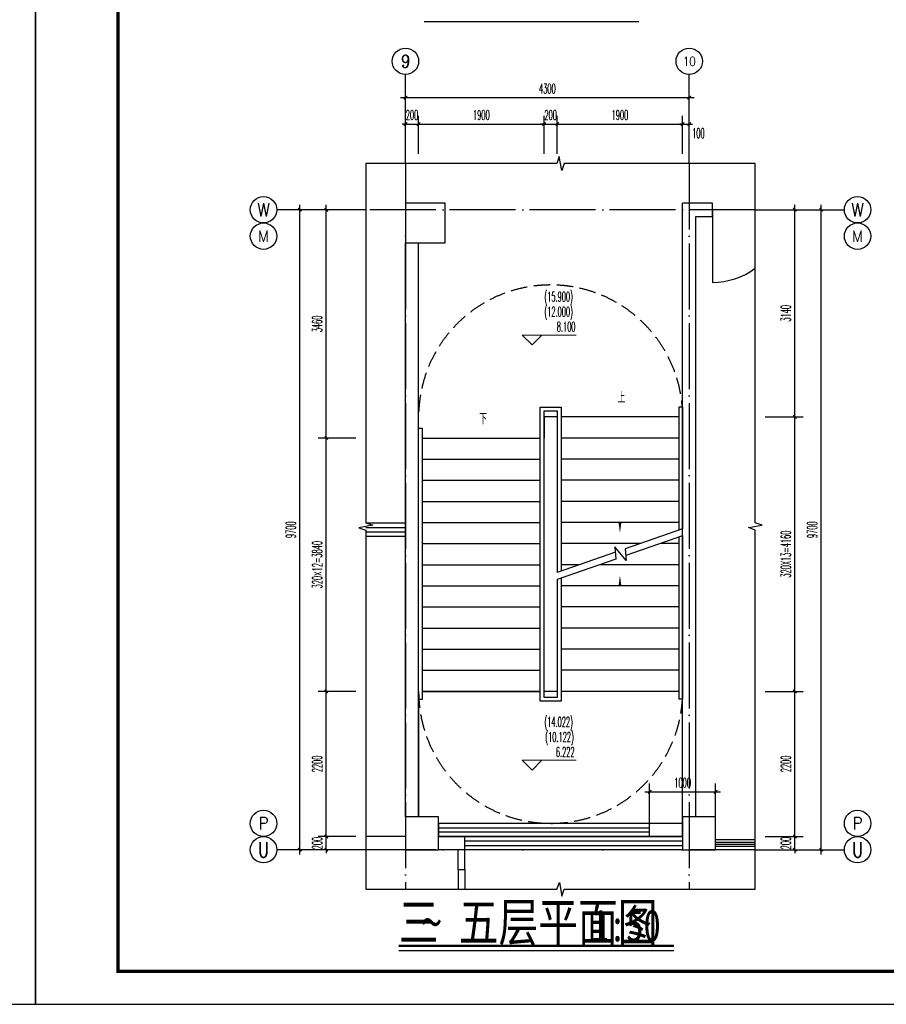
# Model space of a CAD drawing. Extents: x 1779708 to 7299578, y -1121471 to 88434.
# Tile 718 of 1056: x 6174057 to 6187186, y -973850 to -958926. Entities that reach past the tile are written whole.
import ezdxf
from ezdxf.enums import TextEntityAlignment as Align

# ---------------------------------------------------------------- set-up
doc = ezdxf.new("R2010")
doc.units = 0
doc.header["$LTSCALE"] = 1000
doc.header["$MEASUREMENT"] = 0
doc.linetypes.add('DASH', pattern=[0.35, 0.25, -0.1])
doc.linetypes.add('DOTE', pattern=[2.42, 2, -0.2, 0.02, -0.2])
doc.layers.get('0').update_dxf_attribs({"linetype": 'CONTINUOUS'})
doc.layers.get('Defpoints').update_dxf_attribs({"linetype": 'CONTINUOUS'})
for name, color, linetype in [('AXIS', 3, 'CONTINUOUS'), ('AXIS_TEXT', 7, 'CONTINUOUS'), ('DIM_SYMB', 3, 'CONTINUOUS'), ('DOTE', 1, 'DOTE'), ('PUB_DIM', 3, 'CONTINUOUS'), ('PUB_TEXT', 7, 'CONTINUOUS'), ('PUB_TITLE', 4, 'CONTINUOUS'), ('STAIR', 2, 'CONTINUOUS'), ('WALL', 255, 'CONTINUOUS'), ('WINDOW', 2, 'CONTINUOUS'), ('可见线', 6, 'CONTINUOUS'), ('填充细线', 8, 'CONTINUOUS'), ('室外构件', 4, 'CONTINUOUS'), ('栏杆', 6, 'CONTINUOUS')]:
    doc.layers.add(name, color=color, linetype=linetype)
doc.layers.add('DIM_ELEV', color=3, linetype='CONTINUOUS', lineweight=13)
doc.styles.add('-仿宋_GB2312', font='txt', dxfattribs={"width": 0.8})
doc.styles.add('_TCH_AXIS', font='COMPLEX', dxfattribs={"bigfont": 'GBCBIG'})
doc.styles.add('_TCH_DIM', font='SIMPLEX.shx', dxfattribs={"width": 0.7, "bigfont": 'GBCBIG.shx'})
doc.styles.add('_TCH_DIM_T3', font='SIMPLEX.shx', dxfattribs={"width": 0.494118, "bigfont": 'GBCBIG.shx'})
doc.styles.add('COMPLEX', font='COMPLEX')
doc.dimstyles.new('_TCH_ARCH&&50', dxfattribs={"dimtxt": 148.75, "dimasz": 50, "dimexe": 125, "dimexo": 150, "dimgap": 63.125, "dimtad": 1, "dimdec": 0, "dimzin": 0, "dimdsep": 46, "dimtxsty": '_TCH_DIM_T3', "dimblk": 'ARCHTICK', "dimcen": 0.09, "dimdle": 75, "dimclrt": 7, "dimazin": 2, "dimtfac": 1, "dimtdec": 0, "dimtix": 1, "dimtmove": 2, "dimatfit": 3, "dimfxl": 250, "dimtolj": 1, "dimtzin": 0, "dimarcsym": 0})

# ---------------------------------------------------------------- blocks, each defined once
blk = doc.blocks.new('A$C3D8761CE')
at = {"layer": 'PUB_TITLE'}
blk.add_lwpolyline([(0, 0), (84100, 0), (84100, 59400), (0, 59400)], close=True, dxfattribs=at)
at = {"layer": 'PUB_TITLE', "const_width": 100}
blk.add_lwpolyline([(2500, 1000), (83100, 1000), (83100, 58400), (2500, 58400)], close=True, dxfattribs=at)
blk = doc.blocks.new('_AXISO')
blk.add_circle((0, 0), 0.5)
at = {"layer": 'AXIS_TEXT', "style": 'COMPLEX', "width": 1.041667}
blk.add_attdef('A', text='', height=0.56, dxfattribs=at).set_placement((-0.25, -0.28), (0.25, -0.28), align=Align.FIT)
blk = doc.blocks.new('_ArchTick')
at = {"color": 0, "linetype": 'ByBlock', "const_width": 0.4}
blk.add_lwpolyline([(-0.5, -0.5), (0.5, 0.5)], dxfattribs=at)
blk = doc.blocks.new('*D2126')
at = {"layer": 'Defpoints', "color": 0, "transparency": 16777216}
for p in [(6185201, -961807), (6185801, -961807), (6185201, -964947)]:
    blk.add_point(p, dxfattribs=at)
at = {"layer": 'PUB_DIM', "color": 0, "lineweight": -2, "transparency": 16777216}
for p, q in [((6185351, -961807), (6185926, -961807)), ((6185801, -965022), (6185801, -961732)), ((6185351, -964947), (6185926, -964947))]:
    blk.add_line(p, q, dxfattribs=at)
at = {"layer": 'PUB_DIM', "color": 0, "lineweight": -2, "transparency": 16777216, "xscale": 50, "yscale": 50, "zscale": 50}
for p, rotation in [((6185801, -961807), 90), ((6185801, -964947), 270)]:
    blk.add_blockref('_ArchTick', p, dxfattribs=dict(at, rotation=rotation))
at = {"layer": 'PUB_DIM', "color": 7, "transparency": 16777216, "insert": (6185664, -963377), "char_height": 148.8, "attachment_point": 5, "rotation": 90, "style": '_TCH_DIM_T3'}
blk.add_mtext('\\A1;3140', dxfattribs=at)
blk = doc.blocks.new('*D2127')
at = {"layer": 'Defpoints', "color": 0, "transparency": 16777216}
for p in [(6185201, -964947), (6185801, -964947), (6185201, -969107)]:
    blk.add_point(p, dxfattribs=at)
at = {"layer": 'PUB_DIM', "color": 0, "lineweight": -2, "transparency": 16777216}
for p, q in [((6185351, -964947), (6185926, -964947)), ((6185801, -969182), (6185801, -964872)), ((6185351, -969107), (6185926, -969107))]:
    blk.add_line(p, q, dxfattribs=at)
at = {"layer": 'PUB_DIM', "color": 0, "lineweight": -2, "transparency": 16777216, "xscale": 50, "yscale": 50, "zscale": 50}
for p, rotation in [((6185801, -964947), 90), ((6185801, -969107), 270)]:
    blk.add_blockref('_ArchTick', p, dxfattribs=dict(at, rotation=rotation))
at = {"layer": 'PUB_DIM', "color": 7, "transparency": 16777216, "insert": (6185664, -967027), "char_height": 148.75, "attachment_point": 5, "rotation": 90, "style": '_TCH_DIM_T3'}
blk.add_mtext('\\A1;320X13=4160', dxfattribs=at)
blk = doc.blocks.new('*D2128')
at = {"layer": 'Defpoints', "color": 0, "transparency": 16777216}
for p in [(6185201, -969107), (6185801, -969107), (6185201, -971307)]:
    blk.add_point(p, dxfattribs=at)
at = {"layer": 'PUB_DIM', "color": 0, "lineweight": -2, "transparency": 16777216}
for p, q in [((6185351, -969107), (6185926, -969107)), ((6185801, -971382), (6185801, -969032)), ((6185351, -971307), (6185926, -971307))]:
    blk.add_line(p, q, dxfattribs=at)
at = {"layer": 'PUB_DIM', "color": 0, "lineweight": -2, "transparency": 16777216, "xscale": 50, "yscale": 50, "zscale": 50}
for p, rotation in [((6185801, -969107), 90), ((6185801, -971307), 270)]:
    blk.add_blockref('_ArchTick', p, dxfattribs=dict(at, rotation=rotation))
at = {"layer": 'PUB_DIM', "color": 7, "transparency": 16777216, "insert": (6185664, -970207), "char_height": 148.8, "attachment_point": 5, "rotation": 90, "style": '_TCH_DIM_T3'}
blk.add_mtext('\\A1;2200', dxfattribs=at)
blk = doc.blocks.new('*D2129')
at = {"layer": 'Defpoints', "color": 0, "transparency": 16777216}
for p in [(6185201, -971307), (6185801, -971307), (6185201, -971507)]:
    blk.add_point(p, dxfattribs=at)
at = {"layer": 'PUB_DIM', "color": 0, "lineweight": -2, "transparency": 16777216}
for p, q in [((6185351, -971307), (6185926, -971307)), ((6185801, -971307), (6185801, -971257)), ((6185801, -971507), (6185801, -971307)), ((6185351, -971507), (6185926, -971507)), ((6185801, -971507), (6185801, -971557))]:
    blk.add_line(p, q, dxfattribs=at)
at = {"layer": 'PUB_DIM', "color": 0, "lineweight": -2, "transparency": 16777216, "xscale": 50, "yscale": 50, "zscale": 50}
for p, rotation in [((6185801, -971307), 270), ((6185801, -971507), 90)]:
    blk.add_blockref('_ArchTick', p, dxfattribs=dict(at, rotation=rotation))
at = {"layer": 'PUB_DIM', "color": 7, "transparency": 16777216, "insert": (6185664, -971407), "char_height": 148.8, "attachment_point": 5, "rotation": 90, "style": '_TCH_DIM_T3'}
blk.add_mtext('\\A1;200', dxfattribs=at)
blk = doc.blocks.new('*D2130')
at = {"layer": 'Defpoints', "color": 0, "transparency": 16777216}
for p in [(6178702, -961807), (6179302, -961807), (6179302, -965267)]:
    blk.add_point(p, dxfattribs=at)
at = {"layer": 'PUB_DIM', "color": 0, "lineweight": -2, "transparency": 16777216}
for p, q in [((6179152, -961807), (6178577, -961807)), ((6178702, -965342), (6178702, -961732)), ((6179152, -965267), (6178577, -965267))]:
    blk.add_line(p, q, dxfattribs=at)
at = {"layer": 'PUB_DIM', "color": 0, "lineweight": -2, "transparency": 16777216, "xscale": 50, "yscale": 50, "zscale": 50}
for p, rotation in [((6178702, -961807), 90), ((6178702, -965267), 270)]:
    blk.add_blockref('_ArchTick', p, dxfattribs=dict(at, rotation=rotation))
at = {"layer": 'PUB_DIM', "color": 7, "transparency": 16777216, "insert": (6178564, -963537), "char_height": 148.8, "attachment_point": 5, "rotation": 90, "style": '_TCH_DIM_T3'}
blk.add_mtext('\\A1;3460', dxfattribs=at)
blk = doc.blocks.new('*D2131')
at = {"layer": 'Defpoints', "color": 0, "transparency": 16777216}
for p in [(6178702, -965267), (6179302, -965267), (6179302, -969107)]:
    blk.add_point(p, dxfattribs=at)
at = {"layer": 'PUB_DIM', "color": 0, "lineweight": -2, "transparency": 16777216}
for p, q in [((6179152, -965267), (6178577, -965267)), ((6178702, -969182), (6178702, -965192)), ((6179152, -969107), (6178577, -969107))]:
    blk.add_line(p, q, dxfattribs=at)
at = {"layer": 'PUB_DIM', "color": 0, "lineweight": -2, "transparency": 16777216, "xscale": 50, "yscale": 50, "zscale": 50}
for p, rotation in [((6178702, -965267), 90), ((6178702, -969107), 270)]:
    blk.add_blockref('_ArchTick', p, dxfattribs=dict(at, rotation=rotation))
at = {"layer": 'PUB_DIM', "color": 7, "transparency": 16777216, "insert": (6178564, -967187), "char_height": 148.75, "attachment_point": 5, "rotation": 90, "style": '_TCH_DIM_T3'}
blk.add_mtext('\\A1;320×12=3840', dxfattribs=at)
blk = doc.blocks.new('*D2132')
at = {"layer": 'Defpoints', "color": 0, "transparency": 16777216}
for p in [(6178702, -969107), (6179302, -969107), (6179302, -971307)]:
    blk.add_point(p, dxfattribs=at)
at = {"layer": 'PUB_DIM', "color": 0, "lineweight": -2, "transparency": 16777216}
for p, q in [((6179152, -969107), (6178577, -969107)), ((6178702, -971382), (6178702, -969032)), ((6179152, -971307), (6178577, -971307))]:
    blk.add_line(p, q, dxfattribs=at)
at = {"layer": 'PUB_DIM', "color": 0, "lineweight": -2, "transparency": 16777216, "xscale": 50, "yscale": 50, "zscale": 50}
for p, rotation in [((6178702, -969107), 90), ((6178702, -971307), 270)]:
    blk.add_blockref('_ArchTick', p, dxfattribs=dict(at, rotation=rotation))
at = {"layer": 'PUB_DIM', "color": 7, "transparency": 16777216, "insert": (6178564, -970207), "char_height": 148.8, "attachment_point": 5, "rotation": 90, "style": '_TCH_DIM_T3'}
blk.add_mtext('\\A1;2200', dxfattribs=at)
blk = doc.blocks.new('*D2133')
at = {"layer": 'Defpoints', "color": 0, "transparency": 16777216}
for p in [(6178702, -971307), (6179302, -971307), (6179302, -971507)]:
    blk.add_point(p, dxfattribs=at)
at = {"layer": 'PUB_DIM', "color": 0, "lineweight": -2, "transparency": 16777216}
for p, q in [((6179152, -971307), (6178577, -971307)), ((6178702, -971307), (6178702, -971257)), ((6178702, -971507), (6178702, -971307)), ((6179152, -971507), (6178577, -971507)), ((6178702, -971507), (6178702, -971557))]:
    blk.add_line(p, q, dxfattribs=at)
at = {"layer": 'PUB_DIM', "color": 0, "lineweight": -2, "transparency": 16777216, "xscale": 50, "yscale": 50, "zscale": 50}
for p, rotation in [((6178702, -971307), 270), ((6178702, -971507), 90)]:
    blk.add_blockref('_ArchTick', p, dxfattribs=dict(at, rotation=rotation))
at = {"layer": 'PUB_DIM', "color": 7, "transparency": 16777216, "insert": (6178564, -971407), "char_height": 148.8, "attachment_point": 5, "rotation": 90, "style": '_TCH_DIM_T3'}
blk.add_mtext('\\A1;200', dxfattribs=at)
blk = doc.blocks.new('*D2134')
at = {"layer": 'Defpoints', "color": 0, "transparency": 16777216}
for p in [(6184201, -960508), (6184101, -961108), (6184201, -961108)]:
    blk.add_point(p, dxfattribs=at)
at = {"layer": 'PUB_DIM', "color": 0, "lineweight": -2, "transparency": 16777216}
for p, q in [((6184101, -960958), (6184101, -960383)), ((6184201, -960958), (6184201, -960383)), ((6184101, -960508), (6184051, -960508)), ((6184101, -960508), (6184201, -960508)), ((6184201, -960508), (6184251, -960508))]:
    blk.add_line(p, q, dxfattribs=at)
at = {"layer": 'PUB_DIM', "color": 0, "lineweight": -2, "transparency": 16777216, "xscale": 50, "yscale": 50, "zscale": 50}
blk.add_blockref('_ArchTick', (6184101, -960508), dxfattribs=at)
at = {"layer": 'PUB_DIM', "color": 0, "lineweight": -2, "transparency": 16777216, "xscale": 50, "yscale": 50, "zscale": 50, "rotation": 180}
blk.add_blockref('_ArchTick', (6184201, -960508), dxfattribs=at)
at = {"layer": 'PUB_DIM', "color": 7, "transparency": 16777216, "insert": (6184339, -960646), "char_height": 148.8, "attachment_point": 5, "style": '_TCH_DIM_T3'}
blk.add_mtext('\\A1;100', dxfattribs=at)
blk = doc.blocks.new('*D2135')
at = {"layer": 'Defpoints', "color": 0, "transparency": 16777216}
for p in [(6184101, -960508), (6182201, -961108), (6184101, -961108)]:
    blk.add_point(p, dxfattribs=at)
at = {"layer": 'PUB_DIM', "color": 0, "lineweight": -2, "transparency": 16777216}
for p, q in [((6182201, -960958), (6182201, -960383)), ((6184101, -960958), (6184101, -960383)), ((6182126, -960508), (6184176, -960508))]:
    blk.add_line(p, q, dxfattribs=at)
at = {"layer": 'PUB_DIM', "color": 0, "lineweight": -2, "transparency": 16777216, "xscale": 50, "yscale": 50, "zscale": 50, "rotation": 180}
blk.add_blockref('_ArchTick', (6182201, -960508), dxfattribs=at)
at = {"layer": 'PUB_DIM', "color": 0, "lineweight": -2, "transparency": 16777216, "xscale": 50, "yscale": 50, "zscale": 50}
blk.add_blockref('_ArchTick', (6184101, -960508), dxfattribs=at)
at = {"layer": 'PUB_DIM', "color": 7, "transparency": 16777216, "insert": (6183151, -960371), "char_height": 148.8, "attachment_point": 5, "style": '_TCH_DIM_T3'}
blk.add_mtext('\\A1;1900', dxfattribs=at)
blk = doc.blocks.new('*D2136')
at = {"layer": 'Defpoints', "color": 0, "transparency": 16777216}
for p in [(6182201, -960508), (6182001, -961108), (6182201, -961108)]:
    blk.add_point(p, dxfattribs=at)
at = {"layer": 'PUB_DIM', "color": 0, "lineweight": -2, "transparency": 16777216}
for p, q in [((6182001, -960958), (6182001, -960383)), ((6182201, -960958), (6182201, -960383)), ((6182001, -960508), (6181951, -960508)), ((6182001, -960508), (6182201, -960508)), ((6182201, -960508), (6182251, -960508))]:
    blk.add_line(p, q, dxfattribs=at)
at = {"layer": 'PUB_DIM', "color": 0, "lineweight": -2, "transparency": 16777216, "xscale": 50, "yscale": 50, "zscale": 50}
blk.add_blockref('_ArchTick', (6182001, -960508), dxfattribs=at)
at = {"layer": 'PUB_DIM', "color": 0, "lineweight": -2, "transparency": 16777216, "xscale": 50, "yscale": 50, "zscale": 50, "rotation": 180}
blk.add_blockref('_ArchTick', (6182201, -960508), dxfattribs=at)
at = {"layer": 'PUB_DIM', "color": 7, "transparency": 16777216, "insert": (6182101, -960371), "char_height": 148.8, "attachment_point": 5, "style": '_TCH_DIM_T3'}
blk.add_mtext('\\A1;200', dxfattribs=at)
blk = doc.blocks.new('*D2137')
at = {"layer": 'Defpoints', "color": 0, "transparency": 16777216}
for p in [(6182001, -960508), (6180101, -961108), (6182001, -961108)]:
    blk.add_point(p, dxfattribs=at)
at = {"layer": 'PUB_DIM', "color": 0, "lineweight": -2, "transparency": 16777216}
for p, q in [((6180101, -960958), (6180101, -960383)), ((6182001, -960958), (6182001, -960383)), ((6180026, -960508), (6182076, -960508))]:
    blk.add_line(p, q, dxfattribs=at)
at = {"layer": 'PUB_DIM', "color": 0, "lineweight": -2, "transparency": 16777216, "xscale": 50, "yscale": 50, "zscale": 50, "rotation": 180}
blk.add_blockref('_ArchTick', (6180101, -960508), dxfattribs=at)
at = {"layer": 'PUB_DIM', "color": 0, "lineweight": -2, "transparency": 16777216, "xscale": 50, "yscale": 50, "zscale": 50}
blk.add_blockref('_ArchTick', (6182001, -960508), dxfattribs=at)
at = {"layer": 'PUB_DIM', "color": 7, "transparency": 16777216, "insert": (6181051, -960371), "char_height": 148.8, "attachment_point": 5, "style": '_TCH_DIM_T3'}
blk.add_mtext('\\A1;1900', dxfattribs=at)
blk = doc.blocks.new('*D2138')
at = {"layer": 'Defpoints', "color": 0, "transparency": 16777216}
for p in [(6180101, -960508), (6179901, -961108), (6180101, -961108)]:
    blk.add_point(p, dxfattribs=at)
at = {"layer": 'PUB_DIM', "color": 0, "lineweight": -2, "transparency": 16777216}
for p, q in [((6179901, -960958), (6179901, -960383)), ((6180101, -960958), (6180101, -960383)), ((6179901, -960508), (6179851, -960508)), ((6179901, -960508), (6180101, -960508)), ((6180101, -960508), (6180151, -960508))]:
    blk.add_line(p, q, dxfattribs=at)
at = {"layer": 'PUB_DIM', "color": 0, "lineweight": -2, "transparency": 16777216, "xscale": 50, "yscale": 50, "zscale": 50}
blk.add_blockref('_ArchTick', (6179901, -960508), dxfattribs=at)
at = {"layer": 'PUB_DIM', "color": 0, "lineweight": -2, "transparency": 16777216, "xscale": 50, "yscale": 50, "zscale": 50, "rotation": 180}
blk.add_blockref('_ArchTick', (6180101, -960508), dxfattribs=at)
at = {"layer": 'PUB_DIM', "color": 7, "transparency": 16777216, "insert": (6180001, -960371), "char_height": 148.8, "attachment_point": 5, "style": '_TCH_DIM_T3'}
blk.add_mtext('\\A1;200', dxfattribs=at)
blk = doc.blocks.new('*D2139')
at = {"layer": 'Defpoints', "color": 0, "transparency": 16777216}
for p in [(6184201, -960108), (6179901, -960508), (6184201, -960508)]:
    blk.add_point(p, dxfattribs=at)
at = {"layer": 'PUB_DIM', "color": 0, "lineweight": -2, "transparency": 16777216}
for p, q in [((6179901, -960358), (6179901, -959983)), ((6184201, -960358), (6184201, -959983)), ((6179826, -960108), (6184276, -960108))]:
    blk.add_line(p, q, dxfattribs=at)
at = {"layer": 'PUB_DIM', "color": 0, "lineweight": -2, "transparency": 16777216, "xscale": 50, "yscale": 50, "zscale": 50, "rotation": 180}
blk.add_blockref('_ArchTick', (6179901, -960108), dxfattribs=at)
at = {"layer": 'PUB_DIM', "color": 0, "lineweight": -2, "transparency": 16777216, "xscale": 50, "yscale": 50, "zscale": 50}
blk.add_blockref('_ArchTick', (6184201, -960108), dxfattribs=at)
at = {"layer": 'PUB_DIM', "color": 7, "transparency": 16777216, "insert": (6182051, -959971), "char_height": 148.8, "attachment_point": 5, "style": '_TCH_DIM_T3'}
blk.add_mtext('\\A1;4300', dxfattribs=at)
blk = doc.blocks.new('*D2140')
at = {"layer": 'Defpoints', "color": 0, "transparency": 16777216}
for p in [(6178301, -961807), (6178902, -961807), (6178902, -971507)]:
    blk.add_point(p, dxfattribs=at)
at = {"layer": 'PUB_DIM', "color": 0, "lineweight": -2, "transparency": 16777216}
for p, q in [((6178752, -961807), (6178176, -961807)), ((6178301, -971582), (6178301, -961732)), ((6178752, -971507), (6178176, -971507))]:
    blk.add_line(p, q, dxfattribs=at)
at = {"layer": 'PUB_DIM', "color": 0, "lineweight": -2, "transparency": 16777216, "xscale": 50, "yscale": 50, "zscale": 50}
for p, rotation in [((6178301, -961807), 90), ((6178301, -971507), 270)]:
    blk.add_blockref('_ArchTick', p, dxfattribs=dict(at, rotation=rotation))
at = {"layer": 'PUB_DIM', "color": 7, "transparency": 16777216, "insert": (6178164, -966657), "char_height": 148.8, "attachment_point": 5, "rotation": 90, "style": '_TCH_DIM_T3'}
blk.add_mtext('\\A1;9700', dxfattribs=at)
blk = doc.blocks.new('*D2141')
at = {"layer": 'Defpoints', "color": 0, "transparency": 16777216}
for p in [(6185600, -961807), (6186201, -961807), (6185600, -971507)]:
    blk.add_point(p, dxfattribs=at)
at = {"layer": 'PUB_DIM', "color": 0, "lineweight": -2, "transparency": 16777216}
for p, q in [((6185750, -961807), (6186326, -961807)), ((6186201, -971582), (6186201, -961732)), ((6185750, -971507), (6186326, -971507))]:
    blk.add_line(p, q, dxfattribs=at)
at = {"layer": 'PUB_DIM', "color": 0, "lineweight": -2, "transparency": 16777216, "xscale": 50, "yscale": 50, "zscale": 50}
for p, rotation in [((6186201, -961807), 90), ((6186201, -971507), 270)]:
    blk.add_blockref('_ArchTick', p, dxfattribs=dict(at, rotation=rotation))
at = {"layer": 'PUB_DIM', "color": 7, "transparency": 16777216, "insert": (6186064, -966657), "char_height": 148.8, "attachment_point": 5, "rotation": 90, "style": '_TCH_DIM_T3'}
blk.add_mtext('\\A1;9700', dxfattribs=at)
blk = doc.blocks.new('*D2142')
at = {"layer": 'Defpoints', "color": 0, "transparency": 16777216}
for p in [(6184601, -970630), (6183601, -971307), (6184601, -971307)]:
    blk.add_point(p, dxfattribs=at)
at = {"layer": 'PUB_DIM', "color": 0, "lineweight": -2, "transparency": 16777216}
for p, q in [((6183526, -970630), (6184676, -970630)), ((6183601, -971157), (6183601, -970505)), ((6184601, -971157), (6184601, -970505))]:
    blk.add_line(p, q, dxfattribs=at)
at = {"layer": 'PUB_DIM', "color": 0, "lineweight": -2, "transparency": 16777216, "xscale": 50, "yscale": 50, "zscale": 50, "rotation": 180}
blk.add_blockref('_ArchTick', (6183601, -970630), dxfattribs=at)
at = {"layer": 'PUB_DIM', "color": 0, "lineweight": -2, "transparency": 16777216, "xscale": 50, "yscale": 50, "zscale": 50}
blk.add_blockref('_ArchTick', (6184601, -970630), dxfattribs=at)
at = {"layer": 'PUB_DIM', "color": 7, "transparency": 16777216, "insert": (6184101, -970492), "char_height": 148.8, "attachment_point": 5, "style": '_TCH_DIM_T3'}
blk.add_mtext('\\A1;1000', dxfattribs=at)

msp = doc.modelspace()

# ---------------------------------------------------------------- linework, layer by layer
at = {"layer": 'AXIS'}
for p, q in [((6179901, -961107.4), (6179901, -959757.4)), ((6184201, -961107.4), (6184201, -959757.4)), ((6179301, -961807.4), (6177951, -961807.4)), ((6185201, -961807.4), (6186551, -961807.4)), ((6179301, -971507.4), (6177951, -971507.4)), ((6185201, -971507.4), (6186551, -971507.4))]:
    msp.add_line(p, q, dxfattribs=at)
for centre in [(6179901, -959557.4), (6184201, -959557.4), (6177751, -962207.4), (6186751, -962207.4), (6177751, -971107.4), (6186751, -971107.4)]:
    msp.add_circle(centre, 200, dxfattribs=at)
at = {"layer": 'DIM_ELEV'}
for p, q in [((6181818.6, -963856), (6181668.6, -963706)), ((6181668.6, -963706), (6182488.8, -963706)), ((6181818.6, -963856), (6181968.6, -963706)), ((6181818.6, -970301.7), (6181668.6, -970151.7)), ((6181668.6, -970151.7), (6182488.8, -970151.7)), ((6181818.6, -970301.7), (6181968.6, -970151.7))]:
    msp.add_line(p, q, dxfattribs=at)
at = {"layer": 'DIM_SYMB'}
for points in [[(6180183.2, -958952.6), (6183435.6, -958952.6)], [(6185201, -961107.4), (6182307.3, -961107.4), (6182269.1, -961212.4), (6182232, -961002.4), (6182194.8, -961107.4), (6179301, -961107.4)], [(6179301, -961107.4), (6179301, -966551.2), (6179406, -966589.4), (6179196, -966626.4), (6179301, -966663.7), (6179301, -972107.4)], [(6185201, -972107.4), (6185201, -966663.7), (6185096, -966625.4), (6185306, -966588.4), (6185201, -966551.2), (6185201, -961107.4)], [(6179301, -972107.4), (6182194.8, -972107.4), (6182233, -972002.4), (6182270, -972212.4), (6182307.3, -972107.4), (6185201, -972107.4)], [(6179800.1, -973035.6), (6183967.9, -973035.6)]]:
    msp.add_lwpolyline(points, dxfattribs=at)
for points in [[(6183151, -964787.4, 0, 0, 0), (6183151, -966707.4, 0, 40, 0), (6183151, -966557.4, 0, 0, 0)], [(6181051, -965107.4, 0, 0, 0), (6181051, -970307.4, 0, 0, 0), (6183151, -970307.4, 0, 0, 0), (6183151, -967347.4, 0, 40, 0), (6183151, -967497.4, 0, 0, 0)]]:
    msp.add_lwpolyline(points, format="xyseb", dxfattribs=at)
at = {"layer": 'DIM_SYMB', "const_width": 35}
msp.add_lwpolyline([(6179800.1, -972965.6), (6183967.9, -972965.6)], dxfattribs=at)
at = {"layer": 'DOTE', "ltscale": 0.5}
for p, q in [((6179901, -961107.4), (6179901, -972107.4)), ((6184201, -961107.4), (6184201, -972107.4)), ((6185201, -961807.4), (6179301, -961807.4)), ((6185201, -971507.4), (6179301, -971507.4))]:
    msp.add_line(p, q, dxfattribs=at)
at = {"layer": 'STAIR'}
for p, q in [((6181941, -969257.4), (6181941, -964797.4)), ((6181941, -964797.4), (6182261, -964797.4)), ((6182261, -964797.4), (6182261, -967282.8)), ((6184041, -964797.4), (6184041, -966666.1)), ((6184101, -964797.4), (6184041, -964797.4)), ((6184101, -964797.4), (6184101, -966645.3)), ((6182001, -969197.4), (6182001, -964857.4)), ((6182001, -964857.4), (6182201, -964857.4)), ((6182201, -964947.4), (6182001, -964947.4)), ((6182001, -964947.4), (6182001, -965267.4)), ((6182201, -964857.4), (6182201, -967303.6)), ((6182201, -964947.4), (6182201, -967303.6)), ((6184041, -964947.4), (6182261, -964947.4)), ((6184101, -964947.4), (6184101, -966645.3)), ((6180101, -969227.4), (6180101, -965117.4)), ((6180101, -965117.4), (6180161, -965117.4)), ((6180161, -969227.4), (6180161, -965117.4)), ((6180101, -969107.4), (6180101, -965267.4)), ((6180161, -965267.4), (6181941, -965267.4)), ((6182001, -969107.4), (6182001, -965267.4)), ((6184041, -965267.4), (6182261, -965267.4)), ((6180161, -965587.4), (6181941, -965587.4)), ((6184041, -965587.4), (6182261, -965587.4)), ((6180161, -965907.4), (6181941, -965907.4)), ((6184041, -965907.4), (6182261, -965907.4)), ((6180161, -966227.4), (6181941, -966227.4)), ((6184041, -966227.4), (6182261, -966227.4)), ((6180161, -966547.4), (6181941, -966547.4)), ((6184041, -966547.4), (6182261, -966547.4)), ((6184101, -966645.3), (6183232.2, -966946.4)), ((6184101, -966751.2), (6183239.6, -967049.6)), ((6184101, -966751.2), (6184101, -969107.4)), ((6184101, -966751.2), (6184101, -969227.4)), ((6180161, -966867.4), (6181941, -966867.4)), ((6183460.1, -966867.4), (6182261, -966867.4)), ((6184041, -966867.4), (6183765.6, -966867.4)), ((6184041, -966772), (6184041, -969227.4)), ((6183081.3, -966998.7), (6182201, -967303.6)), ((6183245, -967124.3), (6183075.3, -966915.6)), ((6183075.3, -966915.6), (6183088.7, -967101.9)), ((6183232.2, -966946.4), (6183245, -967124.3)), ((6180161, -967187.4), (6181941, -967187.4)), ((6183088.7, -967101.9), (6182201, -967409.5)), ((6182536.5, -967187.4), (6182261, -967187.4)), ((6184041, -967187.4), (6182842, -967187.4)), ((6180161, -967507.4), (6181941, -967507.4)), ((6182201, -967409.5), (6182201, -969107.4)), ((6182201, -967409.5), (6182201, -969197.4)), ((6182261, -967388.7), (6182261, -969257.4)), ((6184041, -967507.4), (6182261, -967507.4)), ((6180161, -967827.4), (6181941, -967827.4)), ((6184041, -967827.4), (6182261, -967827.4)), ((6180161, -968147.4), (6181941, -968147.4)), ((6184041, -968147.4), (6182261, -968147.4)), ((6180161, -968467.4), (6181941, -968467.4)), ((6184041, -968467.4), (6182261, -968467.4)), ((6180161, -968787.4), (6181941, -968787.4)), ((6184041, -968787.4), (6182261, -968787.4)), ((6180101, -969107.4), (6180101, -969227.4)), ((6180161, -969107.4), (6181941, -969107.4)), ((6181941, -969107.4), (6180161, -969107.4)), ((6182201, -969107.4), (6182001, -969107.4)), ((6184041, -969107.4), (6182261, -969107.4)), ((6184041, -969107.4), (6182261, -969107.4)), ((6184101, -969227.4), (6184101, -969107.4)), ((6180101, -969227.4), (6180161, -969227.4)), ((6180101, -969227.4), (6180101, -971007.4)), ((6182261, -969257.4), (6181941, -969257.4)), ((6182201, -969197.4), (6182001, -969197.4)), ((6184101, -969227.4), (6184041, -969227.4)), ((6184101, -971307.4), (6184101, -969227.4)), ((6180401, -971307.4), (6184101, -971307.4))]:
    msp.add_line(p, q, dxfattribs=at)
at = {"layer": 'WALL'}
for p, q in [((6180501, -961707.4), (6179901, -961707.4)), ((6179901, -961707.4), (6179901, -962307.4)), ((6180501, -962307.4), (6180501, -961707.4)), ((6184101, -971007.4), (6184101, -961707.4)), ((6184551, -961707.4), (6184101, -961707.4)), ((6184551, -961907.4), (6184551, -961707.4)), ((6184301, -971007.4), (6184301, -961907.4)), ((6184301, -961907.4), (6184551, -961907.4)), ((6179901, -971007.4), (6179901, -962307.4)), ((6179901, -962307.4), (6180501, -962307.4)), ((6180101, -971007.4), (6180101, -962307.4)), ((6180401, -971007.4), (6179901, -971007.4)), ((6179901, -971007.4), (6179901, -971507.4)), ((6180401, -971507.4), (6180401, -971007.4)), ((6184601, -971007.4), (6184101, -971007.4)), ((6184101, -971007.4), (6184101, -971507.4)), ((6184601, -971507.4), (6184601, -971007.4)), ((6184101, -971107.4), (6183601, -971107.4)), ((6183601, -971307.4), (6183601, -971107.4)), ((6179901, -971307.4), (6179301, -971307.4)), ((6180701, -971307.4), (6180401, -971307.4)), ((6180801, -971307.4), (6180701, -971307.4)), ((6180801, -971507.4), (6180801, -971307.4)), ((6184101, -971307.4), (6183601, -971307.4)), ((6179901, -971507.4), (6179301, -971507.4)), ((6179901, -971507.4), (6180401, -971507.4)), ((6180701, -971507.4), (6180401, -971507.4)), ((6180701, -971807.4), (6180701, -971507.4)), ((6180801, -971807.4), (6180801, -971507.4)), ((6184101, -971507.4), (6184601, -971507.4)), ((6180701, -971807.4), (6180801, -971807.4))]:
    msp.add_line(p, q, dxfattribs=at)
at = {"layer": 'WINDOW'}
for p, q in [((6184551, -961807.4), (6184551, -962907.4)), ((6180801, -971507.4), (6180801, -971307.4)), ((6184101, -971307.4), (6180801, -971307.4)), ((6180801, -971374.1), (6184101, -971374.1)), ((6184101, -971307.4), (6184101, -971507.4)), ((6184601, -971457.4), (6184601, -971357.4)), ((6185201, -971357.4), (6184601, -971357.4)), ((6184601, -971390.7), (6185201, -971390.7)), ((6180801, -971440.7), (6184101, -971440.7)), ((6184101, -971507.4), (6180801, -971507.4)), ((6184601, -971424.1), (6185201, -971424.1)), ((6185201, -971457.4), (6184601, -971457.4))]:
    msp.add_line(p, q, dxfattribs=at)
msp.add_arc((6184551, -961807.4), 1100, 270, 306.22155, dxfattribs=at)
at = {"layer": '填充细线', "linetype": 'DASH'}
for centre, start, end in [((6182101, -964947.4), 0, 180), ((6182101, -969107.4), 180, 360)]:
    msp.add_arc(centre, 2000, start, end, dxfattribs=at)
at = {"layer": '室外构件'}
msp.add_lwpolyline([(6183601, -971107.4), (6180401, -971107.4), (6180401, -971307.4), (6183601, -971307.4)], close=True, dxfattribs=at)
for points in [[(6180401, -971177.4), (6183601, -971177.4)], [(6180401, -971237.4), (6183601, -971237.4)]]:
    msp.add_lwpolyline(points, dxfattribs=at)
at = {"layer": '栏杆'}
for p, q in [((6179901, -966557.4), (6179301, -966557.4)), ((6179301, -966624.1), (6179901, -966624.1)), ((6179301, -966690.7), (6179901, -966690.7)), ((6179901, -966757.4), (6179301, -966757.4))]:
    msp.add_line(p, q, dxfattribs=at)
for points in [[(6180701, -971807.4), (6180701, -972107.4)], [(6180801, -971807.4), (6180801, -972107.4)]]:
    msp.add_lwpolyline(points, dxfattribs=at)

# ---------------------------------------------------------------- block references
at = {"layer": 'AXIS'}
ref = msp.add_blockref('_AXISO', (6177751, -961807.4), dxfattribs=dict(at, xscale=400, yscale=400, zscale=400))
ref.add_attrib('A', 'W', dxfattribs={"layer": 'AXIS_TEXT', "height": 202.8, "style": '_TCH_AXIS', "width": 0.909091}).set_placement((6177654.5, -961908.8), (6177847.6, -961908.8), align=Align.FIT)
ref = msp.add_blockref('_AXISO', (6186751, -961807.4), dxfattribs=dict(at, xscale=400, yscale=400, zscale=400))
ref.add_attrib('A', 'W', dxfattribs={"layer": 'AXIS_TEXT', "height": 202.8, "style": '_TCH_AXIS', "width": 0.909091}).set_placement((6186654.5, -961908.8), (6186847.6, -961908.8), align=Align.FIT)
ref = msp.add_blockref('_AXISO', (6177751, -971507.4), dxfattribs=dict(at, xscale=400, yscale=400, zscale=400))
ref.add_attrib('A', 'U', dxfattribs={"layer": 'AXIS_TEXT', "height": 233, "style": '_TCH_AXIS', "width": 0.7}).set_placement((6177673.4, -971623.9), (6177828.7, -971623.9), align=Align.FIT)
ref = msp.add_blockref('_AXISO', (6186751, -971507.4), dxfattribs=dict(at, xscale=400, yscale=400, zscale=400))
ref.add_attrib('A', 'U', dxfattribs={"layer": 'AXIS_TEXT', "height": 233, "style": '_TCH_AXIS', "width": 0.7}).set_placement((6186673.4, -971623.9), (6186828.7, -971623.9), align=Align.FIT)
at = {"layer": '可见线', "xscale": 0.5, "yscale": 0.5, "zscale": 0.5}
for p in [(6132244.5, -973850.2), (6174294.5, -973850.2)]:
    msp.add_blockref('A$C3D8761CE', p, dxfattribs=at)

# ---------------------------------------------------------------- texts
at = {"layer": 'AXIS_TEXT', "color": 7, "style": '_TCH_AXIS'}
for s, height, p, p2 in [('9', 199.7, (6179834.5, -959657.3), (6179967.6, -959657.3)), ('10', 140.76, (6184103.8, -959627.8), (6184298.2, -959627.8)), ('M', 169.7, (6177666.2, -962292.3), (6177835.9, -962292.3)), ('M', 169.7, (6186666.2, -962292.3), (6186835.9, -962292.3)), ('P', 186.5, (6177675.5, -971200.7), (6177826.5, -971200.7)), ('P', 186.5, (6186675.5, -971200.7), (6186826.5, -971200.7))]:
    msp.add_text(s, height=height, dxfattribs=at).set_placement(p, p2, align=Align.FIT)
at = {"layer": 'PUB_TEXT', "color": 7}
for s, height, style, width, p in [('(15.900)', 148.75, '_TCH_DIM', 0.494118, (6182004.8, -963198.5)), ('(12.000)', 148.75, '_TCH_DIM', 0.494118, (6182004.8, -963426)), ('8.100', 148.75, '_TCH_DIM', 0.494118, (6182193.8, -963653.5)), ('上', 168.8, '_TCH_DIM', 0.7, (6183114.5, -964737.4)), ('下', 168.8, '_TCH_DIM', 0.7, (6181017.8, -965057.4)), ('(14.022)', 148.75, '_TCH_DIM', 0.494118, (6182004.8, -969644.2)), ('(10.122)', 148.75, '_TCH_DIM', 0.494118, (6182018.8, -969871.7)), ('6.222', 148.75, '_TCH_DIM', 0.494118, (6182179.8, -970099.2)), ('五层平面图', 578.72, '-仿宋_GB2312', 0.8, (6180710.4, -972895.6)), ('三', 578.7, '-仿宋_GB2312', 0.8, (6179800.1, -972895.6)), ('1:50', 482.27, '-仿宋_GB2312', 0.8, (6182720, -972895.6)), ('~', 578.7, '-仿宋_GB2312', 0.8, (6180137.1, -972895.6))]:
    msp.add_text(s, height=height, dxfattribs=dict(at, style=style, width=width)).set_placement(p)

# ---------------------------------------------------------------- dimensions: what is measured, and where the dimension line sits
at = {"layer": 'PUB_DIM'}
for p1, p2, distance, picture, middle in [((6179901, -960508.4), (6184201, -960508.4), 400, '*D2139', (6182051, -959970.9)), ((6179901, -961108.4), (6180101, -961108.4), 600, '*D2138', (6180001, -960370.9)), ((6180101, -961108.4), (6182001, -961108.4), 600, '*D2137', (6181051, -960370.9)), ((6182001, -961108.4), (6182201, -961108.4), 600, '*D2136', (6182101, -960370.9)), ((6182201, -961108.4), (6184101, -961108.4), 600, '*D2135', (6183151, -960370.9)), ((6178902, -971507.4), (6178902, -961807.4), 601, '*D2140', (6178163.5, -966657.4)), ((6179302, -965267.4), (6179302, -961807.4), 600, '*D2130', (6178564.5, -963537.4)), ((6185201, -964947.4), (6185201, -961807.4), -600, '*D2126', (6185663.5, -963377.4)), ((6185600.1, -971507.4), (6185600.1, -961807.4), -601, '*D2141', (6186063.5, -966657.4)), ((6179302, -971307.4), (6179302, -969107.4), 600, '*D2132', (6178564.5, -970207.4)), ((6185201, -971307.4), (6185201, -969107.4), -600, '*D2128', (6185663.5, -970207.4)), ((6179302, -971507.4), (6179302, -971307.4), 600, '*D2133', (6178564.5, -971407.4)), ((6185201, -971507.4), (6185201, -971307.4), -600, '*D2129', (6185663.5, -971407.4))]:
    dim = msp.add_aligned_dim(p1=p1, p2=p2, distance=distance, dimstyle='_TCH_ARCH&&50', dxfattribs=at)
    dim.commit()
    dim.dimension.update_dxf_attribs({"geometry": picture, "text_midpoint": middle})
dim = msp.add_linear_dim(base=(6184201, -960508.4), p1=(6184101, -961108.4), p2=(6184201, -961108.4), angle=0, dimstyle='_TCH_ARCH&&50', dxfattribs=at)
dim.commit()
dim.dimension.update_dxf_attribs({"geometry": '*D2134', "text_midpoint": (6184338.5, -960645.9), "dimtype": 161})
for p1, p2, distance, text, picture, middle in [((6185201, -969107.4), (6185201, -964947.4), -600, '320X13=4160', '*D2127', (6185663.5, -967027.4)), ((6179302, -969107.4), (6179302, -965267.4), 600, '320×12=3840', '*D2131', (6178564.5, -967187.4))]:
    dim = msp.add_aligned_dim(p1=p1, p2=p2, distance=distance, text=text, dimstyle='_TCH_ARCH&&50', dxfattribs=at)
    dim.commit()
    dim.dimension.update_dxf_attribs({"geometry": picture, "text_midpoint": middle})
at = {"layer": 'PUB_DIM', "color": 4}
dim = msp.add_aligned_dim(p1=(6183601, -971307.4), p2=(6184601, -971307.4), distance=677.9, dimstyle='_TCH_ARCH&&50', dxfattribs=at)
dim.commit()
dim.dimension.update_dxf_attribs({"geometry": '*D2142', "text_midpoint": (6184101, -970492.1)})

doc.saveas('drawing.dxf')
